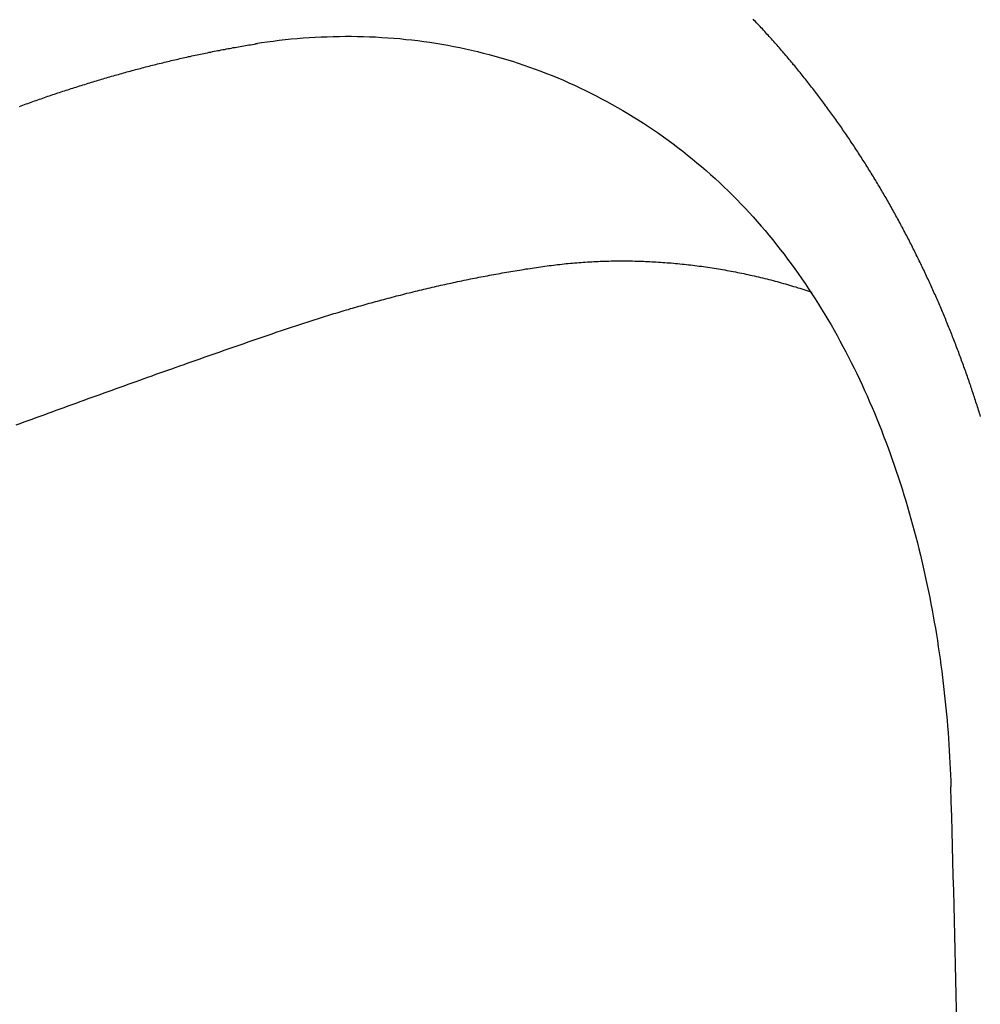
# Model space of a CAD drawing. Header units: millimetres. Extents: x -604189 to 881711, y -381903 to -7297.
# Tile 354 of 656: x -587944 to -587876, y -163203 to -163133. Entities that reach past the tile are written whole.
import ezdxf

# ---------------------------------------------------------------- set-up
doc = ezdxf.new("R2010")
doc.units = ezdxf.units.MM
doc.header["$LTSCALE"] = 100
doc.linetypes.add('0.5_0.5', pattern=[1, 0.5, -0.5])
doc.linetypes.add('ACAD_ISO04W100', pattern=[30.5, 24, -3, 0.5, -3])
doc.layers.get('Defpoints').update_dxf_attribs({"color": 30})
doc.layers.add('OPIS', color=7, linetype='Continuous')
doc.layers.add('strop osie', color=80, linetype='ACAD_ISO04W100', lineweight=5)
doc.styles.get("Standard").update_dxf_attribs({"font": 'romans.shx', "width": 0.5})
doc.dimstyles.new('1 50', dxfattribs={"dimtxt": 150, "dimasz": 80, "dimexe": 1, "dimexo": 1, "dimgap": 20, "dimtad": 1, "dimdec": 0, "dimlfac": 0.1, "dimtxsty": 'Standard', "dimblk": 'ARCHTICK', "dimcen": 200, "dimclrd": 2, "dimadec": 1, "dimazin": 0, "dimtfac": 1, "dimtdec": 0, "dimtmove": 0, "dimatfit": 3, "dimldrblk": 'ARCHTICK', "dimfxl": 120, "dimfxlon": 1, "dimtfill": 1, "dimarcsym": 0})

# ---------------------------------------------------------------- blocks, each defined once
blk = doc.blocks.new('_ArchTick')
at = {"layer": 'strop osie', "color": 0, "const_width": 0.15}
blk.add_lwpolyline([(-0.5, -0.5), (0.5, 0.5)], dxfattribs=at)
blk = doc.blocks.new('*D3294')
at = {"layer": 'Defpoints', "color": 0, "linetype": 'ByBlock', "lineweight": 5, "transparency": 16777216}
for p in [(-595783.126, -159420.303), (-593748.924, -159420.303), (-552118.935, -179940.303)]:
    blk.add_point(p, dxfattribs=at)
at = {"layer": 'OPIS', "color": 0, "linetype": 'Continuous', "lineweight": -2, "transparency": 16777216}
for p, q in [((-595723.126, -159420.303), (-595784.126, -159420.303)), ((-595723.126, -179940.303), (-595784.126, -179940.303))]:
    blk.add_line(p, q, dxfattribs=at)
at = {"layer": 'OPIS', "color": 2, "lineweight": -2, "transparency": 16777216}
blk.add_line((-595783.126, -179940.303), (-595783.126, -159420.303), dxfattribs=at)
at = {"layer": 'OPIS', "color": 2, "linetype": 'ByBlock', "lineweight": -2, "transparency": 16777216, "xscale": 80, "yscale": 80, "zscale": 80}
for p, rotation in [((-595783.126, -159420.303), 90), ((-595783.126, -179940.303), 270)]:
    blk.add_blockref('_ArchTick', p, dxfattribs=dict(at, rotation=rotation))
at = {"layer": 'OPIS', "color": 0, "linetype": 'ByBlock', "lineweight": 13, "transparency": 16777216, "insert": (-595878.126, -169680.303), "char_height": 150, "attachment_point": 5, "rotation": 90, "bg_fill": 3, "box_fill_scale": 1.1, "bg_fill_color": 256, "bg_fill_true_color": 13158600, "bg_fill_transparency": 0}
blk.add_mtext('2052', dxfattribs=at)

msp = doc.modelspace()

# ---------------------------------------------------------------- hatches: boundary and pattern name
at = {"layer": 'OPIS', "linetype": 'ByBlock', "lineweight": 15}
h = msp.add_hatch(dxfattribs=at)
h.set_pattern_fill('ANSI37', color=0, scale=80, angle=45)
h.set_pattern_definition([(90, (-306927.96, 32475.8), (-254, 0), []), (180, (-306927.96, 32475.8), (-3e-14, -254), [])])
edge = h.paths.add_edge_path()
edge.add_arc((-587934.086, -167378.931), 50, 0, 90)
edge.add_line((-587934.086, -167328.931), (-588139.086, -167328.93))
edge.add_arc((-588139.086, -167378.93), 50, 89.99957, 180)
edge.add_line((-588189.086, -167378.93), (-588189.086, -167822.93))
edge.add_arc((-588139.086, -167822.93), 50, 180, 270)
edge.add_line((-588139.086, -167872.93), (-587934.085, -167872.931))
edge.add_arc((-587934.086, -167822.931), 50, 270.00137, 360)
edge.add_line((-587884.086, -167822.931), (-587884.086, -167378.931))
edge = h.paths.add_edge_path()
edge.add_arc((-587934.086, -167378.931), 50, 0, 90)
edge.add_line((-587934.086, -167328.931), (-588139.086, -167328.93))
edge.add_arc((-588139.086, -167378.93), 50, 89.99957, 180)
edge.add_line((-588189.086, -167378.93), (-588189.086, -167822.93))
edge.add_arc((-588139.086, -167822.93), 50, 180, 270)
edge.add_line((-588139.086, -167872.93), (-587934.085, -167872.931))
edge.add_arc((-587934.086, -167822.931), 50, 270.00137, 360)
edge.add_line((-587884.086, -167822.931), (-587884.086, -167378.931))
edge = h.paths.add_edge_path()
edge.add_line((-588244.087, -167300.93), (-587769.086, -167300.93))
edge.add_line((-587769.086, -167300.93), (-587769.086, -167900.93))
edge.add_line((-587769.086, -167900.93), (-588243.789, -167900.93))
edge.add_arc((-588244.086, -167892.935), 8, 180, 272.12845, ccw=False)
edge.add_line((-588252.086, -167892.935), (-588252.086, -167308.93))
edge.add_arc((-588244.086, -167308.93), 8, 90.0036, 180, ccw=False)
h.paths.add_polyline_path([(-589864.932, -164217.829), (-589865.004, -164223.092), (-589865.079, -164228.355), (-589865.156, -164233.617), (-589865.235, -164238.88), (-589865.318, -164244.143), (-589865.402, -164249.406), (-589865.489, -164254.669), (-589865.579, -164259.931), (-589865.671, -164265.194), (-589865.766, -164270.457), (-589865.863, -164275.719), (-589865.962, -164280.982), (-589866.064, -164286.244), (-589866.169, -164291.506), (-589866.276, -164296.769), (-589866.386, -164302.031), (-589866.498, -164307.293), (-589866.613, -164312.556), (-589866.73, -164317.818), (-589866.85, -164323.08), (-589866.972, -164328.342), (-589867.097, -164333.604), (-589867.225, -164338.866), (-589867.355, -164344.127), (-589867.488, -164349.389), (-589867.623, -164354.651), (-589867.76, -164359.913), (-589867.901, -164365.174), (-589868.043, -164370.436), (-589868.189, -164375.697), (-589868.337, -164380.958), (-589868.487, -164386.22), (-589868.64, -164391.481), (-589868.795, -164396.742), (-589868.953, -164402.003), (-590219.489, -164402.003), (-590219.664, -164396.198), (-590219.835, -164390.392), (-590220.003, -164384.587), (-590220.168, -164378.781), (-590220.329, -164372.976), (-590220.488, -164367.17), (-590220.643, -164361.364), (-590220.796, -164355.558), (-590220.945, -164349.752), (-590221.092, -164343.946), (-590221.235, -164338.14), (-590221.375, -164332.334), (-590221.512, -164326.527), (-590221.646, -164320.721), (-590221.777, -164314.914), (-590221.904, -164309.108), (-590222.029, -164303.301), (-590222.151, -164297.495), (-590222.269, -164291.688), (-590222.385, -164285.881), (-590222.497, -164280.074), (-590222.606, -164274.267), (-590222.713, -164268.461), (-590222.816, -164262.653), (-590222.916, -164256.846), (-590223.014, -164251.039), (-590223.108, -164245.232), (-590223.199, -164239.425), (-590223.287, -164233.618), (-590223.372, -164227.81), (-590223.454, -164222.003), (-590223.533, -164216.196), (-590223.609, -164210.388), (-590223.682, -164204.581), (-590223.751, -164198.773), (-590223.818, -164192.966), (-590223.881, -164187.158), (-590223.941, -164181.35), (-590223.997, -164175.543), (-590224.051, -164169.735), (-590224.101, -164163.927), (-590224.147, -164158.12), (-590224.191, -164152.312), (-590224.231, -164146.504), (-590224.267, -164140.696), (-590224.301, -164134.888), (-590224.332, -164129.081), (-590224.361, -164123.273), (-590224.388, -164117.465), (-590224.413, -164111.657), (-590224.437, -164105.849), (-590224.459, -164100.041), (-590224.475, -164094.233), (-590224.48, -164088.425), (-590224.472, -164082.617), (-590224.448, -164076.809), (-590224.406, -164071.002), (-590224.347, -164065.194), (-590224.269, -164059.387), (-590224.171, -164053.58), (-590224.054, -164047.773), (-590223.917, -164041.967), (-590223.759, -164036.161), (-590223.581, -164030.356), (-590223.381, -164024.551), (-590223.159, -164018.747), (-590222.914, -164012.944), (-590222.642, -164007.143), (-590222.341, -164001.342), (-590222.009, -163995.544), (-590221.642, -163989.748), (-590221.238, -163983.954), (-590220.795, -163978.163), (-590220.304, -163972.376), (-590219.753, -163966.594), (-590219.129, -163960.82), (-590218.419, -163955.056), (-590217.605, -163949.306), (-590216.67, -163943.574), (-590215.596, -163937.865), (-590214.362, -163932.188), (-590212.941, -163926.557), (-590211.302, -163920.987), (-590209.416, -163915.495), (-590207.246, -163910.11), (-590204.744, -163904.869), (-590201.869, -163899.824), (-590198.582, -163895.036), (-590194.851, -163890.591), (-590190.671, -163886.563), (-590186.105, -163882.977), (-590181.224, -163879.833), (-590176.097, -163877.106), (-590170.784, -163874.761), (-590165.336, -163872.759), (-590159.785, -163871.064), (-590154.154, -163869.636), (-590148.468, -163868.44), (-590142.747, -163867.44), (-590137, -163866.603), (-590131.235, -163865.9), (-590125.458, -163865.297), (-590119.674, -163864.778), (-590113.884, -163864.334), (-590108.088, -163863.958), (-590102.289, -163863.646), (-590096.486, -163863.39), (-590090.681, -163863.186), (-590084.874, -163863.026), (-590079.068, -163862.906), (-590073.26, -163862.819), (-590067.453, -163862.761), (-590061.645, -163862.725), (-590055.837, -163862.707), (-590050.029, -163862.7), (-590044.221, -163862.698), (-590038.958, -163862.699), (-590033.694, -163862.704), (-590028.431, -163862.718), (-590023.167, -163862.744), (-590017.904, -163862.788), (-590012.641, -163862.852), (-590007.379, -163862.942), (-590002.117, -163863.062), (-589996.856, -163863.215), (-589991.596, -163863.407), (-589986.337, -163863.64), (-589981.081, -163863.919), (-589975.828, -163864.249), (-589970.579, -163864.634), (-589965.334, -163865.078), (-589960.096, -163865.587), (-589954.864, -163866.17), (-589949.645, -163866.847), (-589944.442, -163867.642), (-589939.263, -163868.578), (-589934.115, -163869.676), (-589929.013, -163870.965), (-589923.971, -163872.474), (-589919.009, -163874.23), (-589914.153, -163876.259), (-589909.436, -163878.591), (-589904.896, -163881.253), (-589900.585, -163884.268), (-589896.554, -163887.652), (-589892.857, -163891.394), (-589889.534, -163895.471), (-589886.574, -163899.824), (-589883.952, -163904.387), (-589881.64, -163909.114), (-589879.606, -163913.968), (-589877.817, -163918.918), (-589876.241, -163923.939), (-589874.854, -163929.016), (-589873.636, -163934.137), (-589872.564, -163939.29), (-589871.619, -163944.467), (-589870.784, -163949.663), (-589870.048, -163954.875), (-589869.397, -163960.099), (-589868.818, -163965.33), (-589868.302, -163970.568), (-589867.84, -163975.811), (-589867.421, -163981.058), (-589867.037, -163986.308), (-589866.685, -163991.559), (-589866.363, -163996.813), (-589866.067, -164002.068), (-589865.796, -164007.324), (-589865.549, -164012.582), (-589865.322, -164017.84), (-589865.116, -164023.1), (-589864.928, -164028.36), (-589864.759, -164033.621), (-589864.607, -164038.882), (-589864.472, -164044.144), (-589864.354, -164049.406), (-589864.252, -164054.668), (-589864.166, -164059.931), (-589864.096, -164065.194), (-589864.041, -164070.457), (-589864.001, -164075.72), (-589863.976, -164080.984), (-589863.964, -164086.247), (-589863.964, -164091.51), (-589863.974, -164096.774), (-589863.991, -164102.037), (-589864.012, -164107.301), (-589864.034, -164112.564), (-589864.057, -164117.828), (-589864.081, -164123.091), (-589864.107, -164128.354), (-589864.135, -164133.618), (-589864.165, -164138.881), (-589864.197, -164144.144), (-589864.232, -164149.408), (-589864.269, -164154.671), (-589864.31, -164159.934), (-589864.353, -164165.198), (-589864.399, -164170.461), (-589864.447, -164175.724), (-589864.498, -164180.987), (-589864.552, -164186.25), (-589864.609, -164191.513), (-589864.668, -164196.777), (-589864.73, -164202.04), (-589864.795, -164207.303), (-589864.862, -164212.566)])
h.paths.add_polyline_path([(-590463.924, -164407.051), (-587763.924, -164407.051), (-587763.924, -162910.783), (-590463.924, -162910.783)])
h.paths.add_polyline_path([(-590295.717, -164839.225), (-590289.91, -164839.127), (-590284.103, -164839.033), (-590278.295, -164838.942), (-590272.488, -164838.854), (-590266.681, -164838.769), (-590260.873, -164838.687), (-590255.066, -164838.608), (-590249.259, -164838.532), (-590243.451, -164838.459), (-590237.644, -164838.39), (-590231.836, -164838.323), (-590226.028, -164838.26), (-590220.221, -164838.2), (-590214.413, -164838.144), (-590208.605, -164838.09), (-590202.798, -164838.04), (-590196.99, -164837.994), (-590191.182, -164837.95), (-590185.374, -164837.91), (-590179.567, -164837.874), (-590173.759, -164837.84), (-590167.951, -164837.809), (-590162.143, -164837.78), (-590156.335, -164837.753), (-590150.527, -164837.728), (-590144.719, -164837.704), (-590138.912, -164837.682), (-590133.104, -164837.666), (-590127.296, -164837.661), (-590121.488, -164837.669), (-590115.68, -164837.693), (-590109.872, -164837.735), (-590104.065, -164837.794), (-590098.257, -164837.872), (-590092.45, -164837.97), (-590086.643, -164838.087), (-590080.837, -164838.224), (-590075.031, -164838.382), (-590069.226, -164838.56), (-590063.422, -164838.76), (-590057.618, -164838.982), (-590051.815, -164839.227), (-590046.013, -164839.499), (-590040.213, -164839.8), (-590034.415, -164840.132), (-590028.618, -164840.499), (-590022.825, -164840.903), (-590017.034, -164841.346), (-590011.246, -164841.837), (-590005.465, -164842.388), (-589999.691, -164843.012), (-589993.927, -164843.722), (-589988.176, -164844.536), (-589982.444, -164845.471), (-589976.736, -164846.545), (-589971.059, -164847.779), (-589965.428, -164849.2), (-589959.858, -164850.839), (-589954.366, -164852.725), (-589948.98, -164854.895), (-589943.739, -164857.397), (-589938.694, -164860.272), (-589933.906, -164863.559), (-589929.462, -164867.29), (-589925.433, -164871.47), (-589921.847, -164876.036), (-589918.704, -164880.917), (-589915.976, -164886.044), (-589913.631, -164891.357), (-589911.63, -164896.805), (-589909.934, -164902.356), (-589908.507, -164907.987), (-589907.31, -164913.673), (-589906.31, -164919.394), (-589905.474, -164925.141), (-589904.77, -164930.906), (-589904.168, -164936.683), (-589903.648, -164942.467), (-589903.204, -164948.257), (-589902.829, -164954.053), (-589902.516, -164959.852), (-589902.261, -164965.655), (-589902.056, -164971.46), (-589901.897, -164977.267), (-589901.776, -164983.073), (-589901.69, -164988.881), (-589901.631, -164994.688), (-589901.596, -165000.496), (-589901.577, -165006.304), (-589901.57, -165012.112), (-589901.569, -165017.92), (-589901.57, -165023.183), (-589901.575, -165028.447), (-589901.588, -165033.71), (-589901.615, -165038.974), (-589901.658, -165044.237), (-589901.723, -165049.5), (-589901.813, -165054.762), (-589901.932, -165060.024), (-589902.086, -165065.285), (-589902.277, -165070.545), (-589902.51, -165075.804), (-589902.79, -165081.06), (-589903.119, -165086.313), (-589903.504, -165091.562), (-589903.949, -165096.807), (-589904.458, -165102.045), (-589905.04, -165107.276), (-589905.717, -165112.496), (-589906.513, -165117.699), (-589907.448, -165122.878), (-589908.547, -165128.026), (-589909.836, -165133.128), (-589911.345, -165138.17), (-589913.1, -165143.132), (-589915.129, -165147.988), (-589917.461, -165152.705), (-589920.123, -165157.245), (-589923.139, -165161.556), (-589926.522, -165165.587), (-589930.265, -165169.284), (-589934.342, -165172.607), (-589938.694, -165175.567), (-589943.257, -165178.189), (-589947.985, -165180.501), (-589952.838, -165182.535), (-589957.788, -165184.324), (-589962.81, -165185.9), (-589967.887, -165187.287), (-589973.007, -165188.505), (-589978.16, -165189.577), (-589983.337, -165190.522), (-589988.534, -165191.357), (-589993.746, -165192.093), (-589998.969, -165192.744), (-590004.201, -165193.323), (-590009.439, -165193.839), (-590014.682, -165194.301), (-590019.929, -165194.72), (-590025.178, -165195.104), (-590030.43, -165195.456), (-590035.683, -165195.778), (-590040.938, -165196.074), (-590046.195, -165196.345), (-590051.452, -165196.592), (-590056.711, -165196.819), (-590061.97, -165197.025), (-590067.23, -165197.213), (-590072.491, -165197.382), (-590077.752, -165197.534), (-590083.014, -165197.669), (-590088.276, -165197.787), (-590093.539, -165197.889), (-590098.801, -165197.975), (-590104.064, -165198.045), (-590109.327, -165198.1), (-590114.591, -165198.14), (-590119.854, -165198.165), (-590125.118, -165198.177), (-590130.381, -165198.177), (-590135.644, -165198.167), (-590140.908, -165198.15), (-590146.171, -165198.129), (-590151.435, -165198.107), (-590156.698, -165198.084), (-590161.961, -165198.06), (-590167.225, -165198.034), (-590172.488, -165198.006), (-590177.752, -165197.976), (-590183.015, -165197.944), (-590188.278, -165197.909), (-590193.541, -165197.872), (-590198.805, -165197.831), (-590204.068, -165197.788), (-590209.331, -165197.742), (-590214.594, -165197.694), (-590219.858, -165197.643), (-590225.121, -165197.589), (-590230.384, -165197.532), (-590235.647, -165197.473), (-590240.91, -165197.411), (-590246.173, -165197.346), (-590251.436, -165197.279), (-590256.699, -165197.209), (-590261.962, -165197.137), (-590267.225, -165197.062), (-590272.488, -165196.985), (-590277.751, -165196.906), (-590283.014, -165196.823), (-590288.276, -165196.739), (-590293.539, -165196.652), (-590298.802, -165196.562), (-590304.064, -165196.47), (-590309.327, -165196.375), (-590314.59, -165196.278), (-590319.852, -165196.179), (-590325.115, -165196.077), (-590330.377, -165195.972), (-590335.639, -165195.865), (-590340.902, -165195.755), (-590346.164, -165195.643), (-590351.426, -165195.528), (-590356.688, -165195.411), (-590361.95, -165195.291), (-590367.212, -165195.169), (-590372.474, -165195.044), (-590377.736, -165194.916), (-590382.998, -165194.786), (-590388.26, -165194.653), (-590393.521, -165194.518), (-590398.783, -165194.381), (-590404.045, -165194.24), (-590409.306, -165194.098), (-590414.568, -165193.952), (-590419.829, -165193.804), (-590425.09, -165193.654), (-590430.351, -165193.501), (-590435.613, -165193.346), (-590440.874, -165193.188), (-590440.874, -164842.652), (-590435.068, -164842.477), (-590429.263, -164842.306), (-590423.457, -164842.138), (-590417.652, -164841.973), (-590411.846, -164841.812), (-590406.04, -164841.653), (-590400.235, -164841.498), (-590394.429, -164841.345), (-590388.623, -164841.196), (-590382.817, -164841.049), (-590377.01, -164840.906), (-590371.204, -164840.766), (-590365.398, -164840.629), (-590359.591, -164840.495), (-590353.785, -164840.364), (-590347.978, -164840.237), (-590342.172, -164840.112), (-590336.365, -164839.99), (-590330.558, -164839.872), (-590324.752, -164839.756), (-590318.945, -164839.644), (-590313.138, -164839.535), (-590307.331, -164839.428), (-590301.524, -164839.325)])
edge = h.paths.add_edge_path()
edge.add_arc((-590093.924, -162268.543), 50, 0, 90.00043)
edge.add_line((-590093.924, -162218.543), (-590298.924, -162218.545))
edge.add_arc((-590298.924, -162268.545), 50, 90.00087, 180)
edge.add_line((-590348.924, -162268.545), (-590348.924, -162712.545))
edge.add_arc((-590298.924, -162712.545), 50, 180, 270.00224)
edge.add_line((-590298.922, -162762.545), (-590093.923, -162762.543))
edge.add_arc((-590093.924, -162712.543), 50, 270.00087, 360)
edge.add_line((-590043.924, -162712.543), (-590043.924, -162268.543))
edge = h.paths.add_edge_path()
edge.add_arc((-590093.924, -161668.543), 50, 0, 90.00043)
edge.add_line((-590093.924, -161618.543), (-590298.924, -161618.545))
edge.add_arc((-590298.924, -161668.545), 50, 90.00087, 180)
edge.add_line((-590348.924, -161668.545), (-590348.924, -162112.545))
edge.add_arc((-590298.924, -162112.545), 50, 180, 270.00224)
edge.add_line((-590298.922, -162162.545), (-590093.923, -162162.543))
edge.add_arc((-590093.924, -162112.543), 50, 270.00087, 360)
edge.add_line((-590043.924, -162112.543), (-590043.924, -161668.543))
h.paths.add_polyline_path([(-590463.924, -162790.543), (-587763.924, -162790.543), (-587763.924, -161590.543), (-590463.924, -161590.543)])
edge = h.paths.add_edge_path()
edge.add_arc((-588139.086, -168270.003), 50, 89.99957, 180)
edge.add_line((-588189.086, -168270.003), (-588189.086, -168714.003))
edge.add_arc((-588139.086, -168714.003), 50, 180, 270)
edge.add_line((-588139.086, -168764.003), (-587934.085, -168764.004))
edge.add_arc((-587934.086, -168714.004), 50, 270.00137, 360)
edge.add_line((-587884.086, -168714.004), (-587884.086, -168270.004))
edge.add_arc((-587934.086, -168270.004), 50, 0, 90)
edge.add_line((-587934.086, -168220.004), (-588139.086, -168220.003))
edge = h.paths.add_edge_path()
edge.add_arc((-587934.086, -169161.078), 50, 0, 90)
edge.add_line((-587934.086, -169111.078), (-588139.086, -169111.076))
edge.add_arc((-588139.086, -169161.076), 50, 89.99957, 180)
edge.add_line((-588189.086, -169161.076), (-588189.086, -169605.076))
edge.add_arc((-588139.086, -169605.076), 50, 180, 270)
edge.add_line((-588139.086, -169655.076), (-587934.085, -169655.078))
edge.add_arc((-587934.086, -169605.078), 50, 270.00137, 360)
edge.add_line((-587884.086, -169605.078), (-587884.086, -169161.078))
edge = h.paths.add_edge_path()
edge.add_arc((-588139.086, -170052.15), 50, 89.99957, 180)
edge.add_line((-588189.086, -170052.15), (-588189.086, -170496.15))
edge.add_arc((-588139.086, -170496.15), 50, 180, 270)
edge.add_line((-588139.086, -170546.15), (-587934.085, -170546.151))
edge.add_arc((-587934.086, -170496.151), 50, 270.00137, 360)
edge.add_line((-587884.086, -170496.151), (-587884.086, -170052.151))
edge.add_arc((-587934.086, -170052.151), 50, 0, 90)
edge.add_line((-587934.086, -170002.151), (-588139.086, -170002.15))
edge = h.paths.add_edge_path()
edge.add_arc((-588139.086, -170943.223), 50, 89.99957, 180)
edge.add_line((-588189.086, -170943.223), (-588189.086, -171387.223))
edge.add_arc((-588139.086, -171387.223), 50, 180, 270)
edge.add_line((-588139.086, -171437.223), (-587934.085, -171437.224))
edge.add_arc((-587934.086, -171387.224), 50, 270.00137, 360)
edge.add_line((-587884.086, -171387.224), (-587884.086, -170943.224))
edge.add_arc((-587934.086, -170943.224), 50, 0, 90)
edge.add_line((-587934.086, -170893.224), (-588139.086, -170893.223))
h.paths.add_polyline_path([(-587763.924, -164527.291), (-590463.924, -164527.291), (-590463.924, -171970.3), (-587763.924, -171970.3)])

# ---------------------------------------------------------------- next in the draw order: dimensions: what is measured, and where the dimension line sits
at = {"layer": 'OPIS', "color": 0, "linetype": 'ByBlock', "lineweight": 13}
dim = msp.add_linear_dim(base=(-595783.126, -159420.303), p1=(-552118.935, -179940.303), p2=(-593748.924, -159420.303), angle=90, dimstyle='1 50', override={"dimtmove": 1, "dimfxl": 60, "dimarcsym": 1}, dxfattribs=at)
dim.commit()
dim.dimension.update_dxf_attribs({"geometry": '*D3294', "text_midpoint": (-595878.126, -169680.303)})

# ---------------------------------------------------------------- next in the draw order: hatches: boundary and pattern name
at = {"layer": 'OPIS', "linetype": '0.5_0.5', "lineweight": 13}
h = msp.add_hatch(dxfattribs=at)
h.set_pattern_fill('ANSI37', color=0, scale=130)
h.set_pattern_definition([(45, (-597218.54, 256668.8), (-291.85832, 291.85832), []), (135, (-597218.54, 256668.8), (-291.85832, -291.85832), [])])
edge = h.paths.add_edge_path(flags=16)
edge.add_line((-570958.916, -168985.281), (-571058.916, -168985.281))
edge.add_line((-571058.916, -168985.281), (-572598.916, -168985.281))
edge.add_line((-572598.916, -168985.281), (-572598.915, -170470.3))
edge.add_line((-572598.915, -170470.3), (-570825.763, -170470.3))
edge.add_arc((-570508.916, -170339.099), 342.937, 180, 202.49364, ccw=False)
edge.add_arc((-570508.916, -170339.099), 342.937, 90, 180, ccw=False)
edge.add_line((-570508.916, -169996.163), (-570508.916, -169764.704))
edge.add_arc((-570058.916, -168985.281), 900, 180, 240, ccw=False)
edge = h.paths.add_edge_path(flags=17)
edge.add_line((-569358.915, -170085.281), (-569358.916, -168985.281))
edge.add_line((-569358.916, -168985.281), (-569358.917, -168985.281))
edge.add_line((-569358.917, -168985.281), (-569958.916, -168985.281))
edge.add_line((-569958.916, -168985.281), (-570058.916, -168985.281))
edge.add_line((-570058.916, -168985.281), (-570058.916, -168925.281))
edge.add_line((-570058.916, -168925.281), (-569958.916, -168925.281))
edge.add_line((-569958.916, -168925.281), (-569958.916, -168865.281))
edge.add_line((-569958.916, -168865.281), (-569358.916, -168865.281))
edge.add_line((-569358.916, -168865.281), (-569358.917, -166865.281))
edge.add_line((-569358.917, -166865.281), (-574098.917, -166865.286))
edge.add_line((-574098.917, -166865.286), (-574098.914, -171970.3))
edge.add_line((-574098.914, -171970.3), (-572608.913, -171970.3))
edge.add_line((-572608.913, -171970.3), (-571504.913, -170590.3))
edge.add_line((-571504.913, -170590.3), (-572718.915, -170590.3))
edge.add_line((-572718.915, -170590.3), (-572718.916, -168865.281))
edge.add_line((-572718.916, -168865.281), (-571058.916, -168865.281))
edge.add_line((-571058.916, -168865.281), (-571058.916, -168925.281))
edge.add_line((-571058.916, -168925.281), (-570958.916, -168925.281))
edge.add_line((-570958.916, -168925.281), (-570958.916, -168985.281))
edge.add_arc((-570058.916, -168985.281), 900, 180, 240)
edge.add_line((-570508.916, -169764.704), (-570508.916, -169996.163))
edge.add_arc((-570508.916, -170339.099), 342.937, 0, 90, ccw=False)
edge.add_arc((-570508.916, -170339.099), 342.937, 208.97989, 360, ccw=False)
edge.add_line((-570808.913, -170505.253), (-570808.913, -171171.086))
edge.add_arc((-570808.913, -171220.3), 49.214, 0, 90, ccw=False)
edge.add_arc((-570808.913, -171220.3), 49.214, 270, 360, ccw=False)
edge.add_line((-570808.913, -171269.514), (-570808.913, -171970.3))
edge.add_line((-570808.913, -171970.3), (-569358.914, -171970.3))
edge.add_line((-569358.914, -171970.3), (-569358.915, -170085.281))
h.paths.add_polyline_path([(-561118.924, -159870.303), (-590334.655, -159870.303), (-590334.655, -161470.303), (-562318.924, -161470.303), (-562318.924, -172095.292), (-561118.924, -172095.291), (-561118.924, -168350.303), (-552073.919, -168350.303), (-552073.92, -167150.303), (-561118.924, -167150.303)])
h.paths.add_polyline_path([(-572856.927, -169813.68), (-569451.07, -169813.68), (-569451.07, -169408.68), (-572856.927, -169408.68)], flags=16)

# ---------------------------------------------------------------- next in the draw order: linework, layer by layer
at = {"color": 0, "linetype": 'ByBlock'}
msp.add_lwpolyline([(-587877.219, -163255.122, 0.00723), (-587878.196, -163187.516)], format="xyb", dxfattribs=at)
at = {"color": 0}
for points in [[(-587876.083, -163161.196, 0), (-587876.118, -163161.076, 0), (-587876.154, -163160.966, 0), (-587876.19, -163160.846, 0), (-587876.226, -163160.736, 0), (-587876.262, -163160.616, 0), (-587876.298, -163160.506, 0), (-587876.335, -163160.386, 0), (-587876.371, -163160.276, 0), (-587876.408, -163160.166, 0), (-587876.445, -163160.046, 0), (-587876.482, -163159.936, 0), (-587876.52, -163159.816, 0), (-587876.557, -163159.706, 0), (-587876.595, -163159.586, 0), (-587876.633, -163159.476, 0), (-587876.671, -163159.356, 0), (-587876.709, -163159.246, 0), (-587876.747, -163159.136, 0), (-587876.786, -163159.016, 0), (-587876.825, -163158.906, 0), (-587876.864, -163158.786, 0), (-587876.903, -163158.676, 0), (-587876.942, -163158.566, 0), (-587876.981, -163158.446, 0), (-587877.021, -163158.336, 0), (-587877.061, -163158.226, 0), (-587877.101, -163158.106, 0), (-587877.141, -163157.996, 0), (-587877.181, -163157.886, 0), (-587877.222, -163157.766, 0), (-587877.262, -163157.656, 0), (-587877.303, -163157.546, 0), (-587877.344, -163157.426, 0), (-587877.386, -163157.316, 0), (-587877.427, -163157.206, 0), (-587877.468, -163157.086, 0), (-587877.51, -163156.976, 0), (-587877.552, -163156.866, 0), (-587877.594, -163156.756, 0), (-587877.636, -163156.636, 0), (-587877.679, -163156.526, 0), (-587877.721, -163156.416, 0), (-587877.764, -163156.296, 0), (-587877.807, -163156.186, 0), (-587877.85, -163156.076, 0), (-587877.894, -163155.966, 0), (-587877.937, -163155.856, 0), (-587877.981, -163155.736, 0), (-587878.025, -163155.626, 0), (-587878.069, -163155.516, 0), (-587878.113, -163155.406, 0), (-587878.157, -163155.296, 0), (-587878.202, -163155.176, 0), (-587878.246, -163155.066, 0), (-587878.291, -163154.956, 0), (-587878.336, -163154.846, 0), (-587878.381, -163154.736, 0), (-587878.427, -163154.626, 0), (-587878.472, -163154.506, 0), (-587878.518, -163154.396, 0), (-587878.564, -163154.286, 0), (-587878.61, -163154.176, 0), (-587878.656, -163154.066, 0), (-587878.703, -163153.956, 0), (-587878.75, -163153.846, 0), (-587878.796, -163153.736, 0), (-587878.843, -163153.626, 0), (-587878.891, -163153.506, 0), (-587878.938, -163153.396, 0), (-587878.985, -163153.286, 0), (-587879.033, -163153.176, 0), (-587879.081, -163153.066, 0), (-587879.129, -163152.956, 0), (-587879.177, -163152.846, 0), (-587879.226, -163152.736, 0), (-587879.274, -163152.626, 0), (-587879.323, -163152.516, 0), (-587879.372, -163152.406, 0), (-587879.421, -163152.296, 0), (-587879.47, -163152.186, 0), (-587879.52, -163152.076, 0), (-587879.569, -163151.966, 0), (-587879.619, -163151.856, 0), (-587879.669, -163151.746, 0), (-587879.719, -163151.636, 0), (-587879.769, -163151.526, 0), (-587879.82, -163151.416, 0), (-587879.871, -163151.316, 0), (-587879.921, -163151.206, 0), (-587879.972, -163151.096, 0), (-587880.024, -163150.986, 0), (-587880.075, -163150.876, 0), (-587880.127, -163150.766, 0), (-587880.178, -163150.656, 0), (-587880.23, -163150.546, 0), (-587880.282, -163150.436, 0), (-587880.335, -163150.336, 0), (-587880.387, -163150.226, 0), (-587880.44, -163150.116, 0), (-587880.492, -163150.006, 0), (-587880.545, -163149.896, 0), (-587880.598, -163149.796, 0), (-587880.652, -163149.686, 0), (-587880.705, -163149.576, 0), (-587880.759, -163149.466, 0), (-587880.813, -163149.356, 0), (-587880.867, -163149.256, 0), (-587880.921, -163149.146, 0), (-587880.975, -163149.036, 0), (-587881.03, -163148.926, 0), (-587881.085, -163148.826, 0), (-587881.139, -163148.716, 0), (-587881.194, -163148.606, 0), (-587881.25, -163148.506, 0), (-587881.305, -163148.396, 0), (-587881.361, -163148.286, 0), (-587881.417, -163148.186, 0), (-587881.472, -163148.076, 0), (-587881.529, -163147.966, 0), (-587881.585, -163147.866, 0), (-587881.641, -163147.756, 0), (-587881.698, -163147.646, 0), (-587881.755, -163147.546, 0), (-587881.812, -163147.436, 0), (-587881.869, -163147.336, 0), (-587881.926, -163147.226, 0), (-587881.984, -163147.116, 0), (-587882.042, -163147.016, 0), (-587882.099, -163146.906, 0), (-587882.158, -163146.806, 0), (-587882.216, -163146.696, 0), (-587882.274, -163146.596, 0), (-587882.333, -163146.486, 0), (-587882.391, -163146.386, 0), (-587882.45, -163146.276, 0), (-587882.509, -163146.176, 0), (-587882.569, -163146.066, 0), (-587882.628, -163145.966, 0), (-587882.688, -163145.856, 0), (-587882.748, -163145.756, 0), (-587882.808, -163145.646, 0), (-587882.868, -163145.546, 0), (-587882.928, -163145.436, 0), (-587882.989, -163145.336, 0), (-587883.049, -163145.236, 0), (-587883.11, -163145.126, 0), (-587883.171, -163145.026, 0), (-587883.232, -163144.926, 0), (-587883.294, -163144.816, 0), (-587883.355, -163144.716, 0), (-587883.417, -163144.616, 0), (-587883.479, -163144.506, 0), (-587883.541, -163144.406, 0), (-587883.603, -163144.306, 0), (-587883.666, -163144.196, 0), (-587883.728, -163144.096, 0), (-587883.791, -163143.996, 0), (-587883.854, -163143.886, 0), (-587883.917, -163143.786, 0), (-587883.98, -163143.686, 0), (-587884.044, -163143.586, 0), (-587884.108, -163143.486, 0), (-587884.171, -163143.376, 0), (-587884.235, -163143.276, 0), (-587884.3, -163143.176, 0), (-587884.364, -163143.076, 0), (-587884.428, -163142.976, 0), (-587884.493, -163142.876, 0), (-587884.558, -163142.766, 0), (-587884.623, -163142.666, 0), (-587884.688, -163142.566, 0), (-587884.754, -163142.466, 0), (-587884.819, -163142.366, 0), (-587884.885, -163142.266, 0), (-587884.951, -163142.166, 0), (-587885.017, -163142.066, 0), (-587885.083, -163141.966, 0), (-587885.15, -163141.866, 0), (-587885.216, -163141.766, 0), (-587885.283, -163141.666, 0), (-587885.35, -163141.566, 0), (-587885.417, -163141.466, 0), (-587885.485, -163141.366, 0), (-587885.552, -163141.266, 0), (-587885.62, -163141.166, 0), (-587885.688, -163141.066, 0), (-587885.756, -163140.966, 0), (-587885.824, -163140.866, 0), (-587885.892, -163140.766, 0), (-587885.961, -163140.666, 0), (-587886.03, -163140.566, 0), (-587886.099, -163140.466, 0), (-587886.168, -163140.376, 0), (-587886.237, -163140.276, 0), (-587886.306, -163140.176, 0), (-587886.376, -163140.076, 0), (-587886.446, -163139.976, 0), (-587886.516, -163139.876, 0), (-587886.586, -163139.786, 0), (-587886.656, -163139.686, 0), (-587886.727, -163139.586, 0), (-587886.797, -163139.486, 0), (-587886.868, -163139.396, 0), (-587886.939, -163139.296, 0), (-587887.01, -163139.196, 0), (-587887.082, -163139.106, 0), (-587887.153, -163139.006, 0), (-587887.225, -163138.906, 0), (-587887.297, -163138.816, 0), (-587887.369, -163138.716, 0), (-587887.441, -163138.616, 0), (-587887.514, -163138.526, 0), (-587887.586, -163138.426, 0), (-587887.659, -163138.336, 0), (-587887.732, -163138.236, 0), (-587887.805, -163138.136, 0), (-587887.878, -163138.046, 0), (-587887.952, -163137.946, 0), (-587888.025, -163137.856, 0), (-587888.099, -163137.756, 0), (-587888.173, -163137.666, 0), (-587888.247, -163137.566, 0), (-587888.322, -163137.476, 0), (-587888.396, -163137.376, 0), (-587888.471, -163137.286, 0), (-587888.546, -163137.186, 0), (-587888.621, -163137.096, 0), (-587888.696, -163137.006, 0), (-587888.771, -163136.906, 0), (-587888.847, -163136.816, 0), (-587888.923, -163136.726, 0), (-587888.999, -163136.626, 0), (-587889.075, -163136.536, 0), (-587889.151, -163136.446, 0), (-587889.227, -163136.346, 0), (-587889.304, -163136.256, 0), (-587889.381, -163136.166, 0), (-587889.458, -163136.066, 0), (-587889.535, -163135.976, 0), (-587889.612, -163135.886, 0), (-587889.689, -163135.796, 0), (-587889.767, -163135.706, 0), (-587889.845, -163135.606, 0), (-587889.923, -163135.516, 0), (-587890.001, -163135.426, 0), (-587890.079, -163135.336, 0), (-587890.158, -163135.246, 0), (-587890.237, -163135.156, 0), (-587890.315, -163135.066, 0), (-587890.394, -163134.966, 0), (-587890.474, -163134.876, 0), (-587890.553, -163134.786, 0), (-587890.632, -163134.696, 0), (-587890.712, -163134.606, 0), (-587890.792, -163134.516, 0), (-587890.872, -163134.426, 0), (-587890.952, -163134.336, 0), (-587891.033, -163134.246, 0), (-587891.113, -163134.156, 0), (-587891.194, -163134.066, 0), (-587891.275, -163133.986, 0), (-587891.356, -163133.896, 0), (-587891.437, -163133.806, 0), (-587891.518, -163133.716, 0), (-587891.6, -163133.626, 0), (-587891.682, -163133.536, 0), (-587891.764, -163133.446, 0), (-587891.846, -163133.366, 0), (-587891.928, -163133.276, 0), (-587892.011, -163133.186, 0), (-587892.093, -163133.096, 0), (-587892.176, -163133.016, 0), (-587892.259, -163132.926, 0)], [(-587927.661, -163134.666, 0), (-587927.24, -163134.596, 0), (-587926.817, -163134.536, 0), (-587926.394, -163134.486, 0), (-587925.969, -163134.426, 0), (-587925.544, -163134.386, 0), (-587925.118, -163134.336, 0), (-587924.692, -163134.296, 0), (-587924.264, -163134.266, 0), (-587923.837, -163134.236, 0), (-587923.408, -163134.206, 0), (-587922.98, -163134.186, 0), (-587922.55, -163134.176, 0), (-587922.121, -163134.156, 0), (-587921.691, -163134.156, 0), (-587921.261, -163134.146, 0), (-587920.831, -163134.146, 0), (-587920.401, -163134.156, 0), (-587919.971, -163134.166, 0), (-587919.541, -163134.176, 0), (-587919.111, -163134.196, 0), (-587918.681, -163134.226, 0), (-587918.251, -163134.246, 0), (-587917.821, -163134.286, 0), (-587917.392, -163134.316, 0), (-587916.964, -163134.366, 0), (-587916.535, -163134.406, 0), (-587916.108, -163134.456, 0), (-587915.68, -163134.516, 0), (-587915.254, -163134.576, 0), (-587914.828, -163134.646, 0), (-587914.403, -163134.716, 0), (-587913.979, -163134.786, 0), (-587913.555, -163134.866, 0), (-587913.133, -163134.946, 0), (-587912.711, -163135.036, 0), (-587912.291, -163135.136, 0), (-587911.871, -163135.236, 0), (-587911.453, -163135.336, 0), (-587911.036, -163135.446, 0), (-587910.621, -163135.556, 0), (-587910.206, -163135.676, 0), (-587909.794, -163135.796, 0), (-587909.382, -163135.926, 0), (-587908.972, -163136.056, 0), (-587908.564, -163136.196, 0), (-587908.157, -163136.336, 0), (-587907.752, -163136.476, 0), (-587907.349, -163136.626, 0), (-587906.947, -163136.786, 0), (-587906.547, -163136.946, 0), (-587906.149, -163137.106, 0), (-587905.753, -163137.276, 0), (-587905.359, -163137.456, 0), (-587904.967, -163137.626, 0), (-587904.577, -163137.816, 0), (-587904.188, -163137.996, 0), (-587903.802, -163138.186, 0), (-587903.418, -163138.386, 0), (-587903.037, -163138.586, 0), (-587902.657, -163138.786, 0), (-587902.28, -163138.996, 0), (-587901.905, -163139.206, 0), (-587901.533, -163139.426, 0), (-587901.163, -163139.646, 0), (-587900.795, -163139.866, 0), (-587900.43, -163140.096, 0), (-587900.068, -163140.326, 0), (-587899.708, -163140.566, 0), (-587899.351, -163140.806, 0), (-587898.996, -163141.046, 0), (-587898.645, -163141.296, 0), (-587898.296, -163141.546, 0), (-587897.949, -163141.806, 0), (-587897.606, -163142.066, 0), (-587897.266, -163142.326, 0), (-587896.929, -163142.596, 0), (-587896.594, -163142.866, 0), (-587896.263, -163143.136, 0), (-587895.935, -163143.416, 0), (-587895.61, -163143.696, 0), (-587895.288, -163143.976, 0), (-587894.97, -163144.266, 0), (-587894.654, -163144.556, 0), (-587894.342, -163144.846, 0), (-587894.034, -163145.146, 0), (-587893.729, -163145.446, 0), (-587893.427, -163145.756, 0), (-587893.128, -163146.056, 0), (-587892.833, -163146.366, 0), (-587892.542, -163146.686, 0), (-587892.253, -163146.996, 0), (-587891.968, -163147.316, 0), (-587891.686, -163147.646, 0), (-587891.407, -163147.966, 0), (-587891.132, -163148.296, 0), (-587890.86, -163148.626, 0), (-587890.591, -163148.966, 0), (-587890.325, -163149.306, 0), (-587890.063, -163149.646, 0), (-587889.804, -163149.986, 0), (-587889.548, -163150.326, 0), (-587889.295, -163150.676, 0), (-587889.045, -163151.026, 0), (-587888.799, -163151.386, 0), (-587888.555, -163151.736, 0), (-587888.315, -163152.096, 0), (-587888.078, -163152.456, 0), (-587887.844, -163152.826, 0), (-587887.613, -163153.186, 0), (-587887.386, -163153.556, 0), (-587887.161, -163153.926, 0), (-587886.939, -163154.296, 0), (-587886.721, -163154.676, 0), (-587886.505, -163155.046, 0), (-587886.293, -163155.426, 0), (-587886.084, -163155.806, 0), (-587885.877, -163156.196, 0), (-587885.674, -163156.576, 0), (-587885.474, -163156.966, 0), (-587885.276, -163157.356, 0), (-587885.082, -163157.746, 0), (-587884.89, -163158.136, 0), (-587884.702, -163158.536, 0), (-587884.516, -163158.936, 0), (-587884.334, -163159.326, 0), (-587884.154, -163159.726, 0), (-587883.977, -163160.136, 0), (-587883.803, -163160.536, 0), (-587883.632, -163160.936, 0), (-587883.464, -163161.346, 0), (-587883.299, -163161.756, 0), (-587883.136, -163162.166, 0), (-587882.977, -163162.576, 0), (-587882.82, -163162.986, 0), (-587882.666, -163163.406, 0), (-587882.515, -163163.816, 0), (-587882.366, -163164.236, 0), (-587882.221, -163164.646, 0), (-587882.078, -163165.066, 0), (-587881.938, -163165.486, 0), (-587881.8, -163165.906, 0), (-587881.666, -163166.336, 0), (-587881.534, -163166.756, 0), (-587881.405, -163167.176, 0), (-587881.278, -163167.606, 0), (-587881.155, -163168.036, 0), (-587881.034, -163168.456, 0), (-587880.915, -163168.886, 0), (-587880.799, -163169.316, 0), (-587880.686, -163169.746, 0), (-587880.576, -163170.176, 0), (-587880.468, -163170.606, 0), (-587880.363, -163171.036, 0), (-587880.26, -163171.466, 0), (-587880.16, -163171.906, 0), (-587880.062, -163172.336, 0), (-587879.968, -163172.766, 0), (-587879.875, -163173.206, 0), (-587879.785, -163173.636, 0), (-587879.698, -163174.066, 0), (-587879.613, -163174.506, 0), (-587879.531, -163174.946, 0), (-587879.451, -163175.376, 0), (-587879.374, -163175.816, 0), (-587879.299, -163176.246, 0), (-587879.227, -163176.686, 0), (-587879.157, -163177.126, 0), (-587879.09, -163177.556, 0), (-587879.025, -163177.996, 0), (-587878.962, -163178.426, 0), (-587878.902, -163178.866, 0), (-587878.844, -163179.306, 0), (-587878.789, -163179.736, 0), (-587878.736, -163180.176, 0), (-587878.685, -163180.606, 0), (-587878.637, -163181.046, 0), (-587878.591, -163181.476, 0), (-587878.547, -163181.916, 0), (-587878.506, -163182.346, 0), (-587878.467, -163182.786, 0), (-587878.43, -163183.216, 0), (-587878.396, -163183.646, 0), (-587878.364, -163184.086, 0), (-587878.334, -163184.516, 0), (-587878.306, -163184.946, 0), (-587878.281, -163185.376, 0), (-587878.258, -163185.806, 0), (-587878.237, -163186.236, 0), (-587878.218, -163186.666, 0), (-587878.202, -163187.086, 0), (-587878.187, -163187.516, 0)], [(-587944.43, -163139.136, 0), (-587944.313, -163139.086, 0), (-587944.195, -163139.046, 0), (-587944.078, -163139.006, 0), (-587943.96, -163138.956, 0), (-587943.842, -163138.916, 0), (-587943.724, -163138.876, 0), (-587943.606, -163138.836, 0), (-587943.488, -163138.796, 0), (-587943.37, -163138.746, 0), (-587943.252, -163138.706, 0), (-587943.134, -163138.666, 0), (-587943.016, -163138.626, 0), (-587942.898, -163138.586, 0), (-587942.78, -163138.546, 0), (-587942.661, -163138.496, 0), (-587942.543, -163138.456, 0), (-587942.425, -163138.416, 0), (-587942.306, -163138.376, 0), (-587942.188, -163138.336, 0), (-587942.069, -163138.296, 0), (-587941.95, -163138.256, 0), (-587941.832, -163138.216, 0), (-587941.713, -163138.176, 0), (-587941.594, -163138.136, 0), (-587941.475, -163138.096, 0), (-587941.357, -163138.056, 0), (-587941.238, -163138.016, 0), (-587941.119, -163137.986, 0), (-587941, -163137.946, 0), (-587940.88, -163137.906, 0), (-587940.761, -163137.866, 0), (-587940.642, -163137.826, 0), (-587940.523, -163137.786, 0), (-587940.404, -163137.756, 0), (-587940.284, -163137.716, 0), (-587940.165, -163137.676, 0), (-587940.045, -163137.636, 0), (-587939.926, -163137.596, 0), (-587939.806, -163137.566, 0), (-587939.687, -163137.526, 0), (-587939.567, -163137.486, 0), (-587939.447, -163137.456, 0), (-587939.328, -163137.416, 0), (-587939.208, -163137.376, 0), (-587939.088, -163137.346, 0), (-587938.968, -163137.306, 0), (-587938.848, -163137.266, 0), (-587938.728, -163137.236, 0), (-587938.608, -163137.196, 0), (-587938.488, -163137.166, 0), (-587938.368, -163137.126, 0), (-587938.247, -163137.096, 0), (-587938.127, -163137.056, 0), (-587938.007, -163137.026, 0), (-587937.887, -163136.986, 0), (-587937.766, -163136.956, 0), (-587937.646, -163136.916, 0), (-587937.525, -163136.886, 0), (-587937.405, -163136.856, 0), (-587937.284, -163136.816, 0), (-587937.164, -163136.786, 0), (-587937.043, -163136.746, 0), (-587936.922, -163136.716, 0), (-587936.801, -163136.686, 0), (-587936.681, -163136.646, 0), (-587936.56, -163136.616, 0), (-587936.439, -163136.586, 0), (-587936.318, -163136.556, 0), (-587936.197, -163136.516, 0), (-587936.076, -163136.486, 0), (-587935.955, -163136.456, 0), (-587935.834, -163136.426, 0), (-587935.712, -163136.396, 0), (-587935.591, -163136.356, 0), (-587935.47, -163136.326, 0), (-587935.349, -163136.296, 0), (-587935.227, -163136.266, 0), (-587935.106, -163136.236, 0), (-587934.984, -163136.206, 0), (-587934.863, -163136.176, 0), (-587934.741, -163136.146, 0), (-587934.62, -163136.116, 0), (-587934.498, -163136.086, 0), (-587934.377, -163136.056, 0), (-587934.255, -163136.026, 0), (-587934.133, -163135.996, 0), (-587934.012, -163135.966, 0), (-587933.89, -163135.936, 0), (-587933.768, -163135.906, 0), (-587933.646, -163135.876, 0), (-587933.524, -163135.846, 0), (-587933.402, -163135.826, 0), (-587933.28, -163135.796, 0), (-587933.158, -163135.766, 0), (-587933.036, -163135.736, 0), (-587932.914, -163135.706, 0), (-587932.792, -163135.686, 0), (-587932.67, -163135.656, 0), (-587932.547, -163135.626, 0), (-587932.425, -163135.596, 0), (-587932.303, -163135.576, 0), (-587932.18, -163135.546, 0), (-587932.058, -163135.516, 0), (-587931.936, -163135.496, 0), (-587931.813, -163135.466, 0), (-587931.691, -163135.446, 0), (-587931.568, -163135.416, 0), (-587931.446, -163135.386, 0), (-587931.323, -163135.366, 0), (-587931.2, -163135.336, 0), (-587931.078, -163135.316, 0), (-587930.955, -163135.286, 0), (-587930.832, -163135.266, 0), (-587930.709, -163135.236, 0), (-587930.587, -163135.216, 0), (-587930.464, -163135.186, 0), (-587930.341, -163135.166, 0), (-587930.218, -163135.146, 0), (-587930.095, -163135.116, 0), (-587929.972, -163135.096, 0), (-587929.849, -163135.076, 0), (-587929.726, -163135.046, 0), (-587929.603, -163135.026, 0), (-587929.48, -163135.006, 0), (-587929.357, -163134.986, 0), (-587929.234, -163134.956, 0), (-587929.11, -163134.936, 0), (-587928.987, -163134.916, 0), (-587928.864, -163134.896, 0), (-587928.741, -163134.866, 0), (-587928.617, -163134.846, 0), (-587928.494, -163134.826, 0), (-587928.371, -163134.806, 0), (-587928.247, -163134.786, 0), (-587928.124, -163134.766, 0), (-587928, -163134.746, 0), (-587927.877, -163134.726, 0), (-587927.753, -163134.706, 0), (-587927.63, -163134.686, 0), (-587927.506, -163134.666, 0)], [(-587907.216, -163150.516, 0), (-587907.067, -163150.496, 0), (-587906.916, -163150.476, 0), (-587906.766, -163150.456, 0), (-587906.616, -163150.436, 0), (-587906.465, -163150.416, 0), (-587906.315, -163150.396, 0), (-587906.164, -163150.376, 0), (-587906.013, -163150.366, 0), (-587905.862, -163150.346, 0), (-587905.711, -163150.326, 0), (-587905.56, -163150.316, 0), (-587905.409, -163150.296, 0), (-587905.258, -163150.286, 0), (-587905.106, -163150.276, 0), (-587904.954, -163150.256, 0), (-587904.803, -163150.246, 0), (-587904.651, -163150.236, 0), (-587904.499, -163150.226, 0), (-587904.347, -163150.216, 0), (-587904.195, -163150.206, 0), (-587904.043, -163150.196, 0), (-587903.891, -163150.186, 0), (-587903.738, -163150.176, 0), (-587903.586, -163150.166, 0), (-587903.434, -163150.166, 0), (-587903.281, -163150.156, 0), (-587903.129, -163150.146, 0), (-587902.976, -163150.146, 0), (-587902.823, -163150.136, 0), (-587902.671, -163150.136, 0), (-587902.518, -163150.136, 0), (-587902.365, -163150.126, 0), (-587902.212, -163150.126, 0), (-587902.059, -163150.126, 0), (-587901.906, -163150.126, 0), (-587901.753, -163150.126, 0), (-587901.6, -163150.126, 0), (-587901.447, -163150.126, 0), (-587901.294, -163150.126, 0), (-587901.141, -163150.126, 0), (-587900.988, -163150.126, 0), (-587900.835, -163150.126, 0), (-587900.682, -163150.136, 0), (-587900.529, -163150.136, 0), (-587900.375, -163150.136, 0), (-587900.222, -163150.146, 0), (-587900.069, -163150.146, 0), (-587899.916, -163150.156, 0), (-587899.763, -163150.166, 0), (-587899.61, -163150.166, 0), (-587899.457, -163150.176, 0), (-587899.303, -163150.186, 0), (-587899.15, -163150.196, 0), (-587898.997, -163150.206, 0), (-587898.844, -163150.216, 0), (-587898.691, -163150.226, 0), (-587898.538, -163150.236, 0), (-587898.385, -163150.246, 0), (-587898.232, -163150.256, 0), (-587898.079, -163150.266, 0), (-587897.926, -163150.286, 0), (-587897.773, -163150.296, 0), (-587897.621, -163150.316, 0), (-587897.468, -163150.326, 0), (-587897.315, -163150.346, 0), (-587897.163, -163150.356, 0), (-587897.01, -163150.376, 0), (-587896.858, -163150.396, 0), (-587896.705, -163150.406, 0), (-587896.553, -163150.426, 0), (-587896.4, -163150.446, 0), (-587896.248, -163150.466, 0), (-587896.096, -163150.486, 0), (-587895.944, -163150.506, 0), (-587895.792, -163150.526, 0), (-587895.64, -163150.546, 0), (-587895.488, -163150.566, 0), (-587895.336, -163150.596, 0), (-587895.185, -163150.616, 0), (-587895.033, -163150.636, 0), (-587894.882, -163150.666, 0), (-587894.731, -163150.686, 0), (-587894.579, -163150.716, 0), (-587894.428, -163150.736, 0), (-587894.277, -163150.766, 0), (-587894.126, -163150.796, 0), (-587893.976, -163150.816, 0), (-587893.825, -163150.846, 0), (-587893.675, -163150.876, 0), (-587893.524, -163150.906, 0), (-587893.374, -163150.936, 0), (-587893.224, -163150.966, 0), (-587893.074, -163150.996, 0), (-587892.924, -163151.026, 0), (-587892.774, -163151.056, 0), (-587892.625, -163151.086, 0), (-587892.475, -163151.126, 0), (-587892.326, -163151.156, 0), (-587892.177, -163151.186, 0), (-587892.028, -163151.226, 0), (-587891.879, -163151.256, 0), (-587891.731, -163151.296, 0), (-587891.582, -163151.326, 0), (-587891.434, -163151.366, 0), (-587891.286, -163151.406, 0), (-587891.138, -163151.446, 0), (-587890.99, -163151.476, 0), (-587890.843, -163151.516, 0), (-587890.696, -163151.556, 0), (-587890.548, -163151.596, 0), (-587890.401, -163151.636, 0), (-587890.255, -163151.676, 0), (-587890.108, -163151.716, 0), (-587889.962, -163151.756, 0), (-587889.816, -163151.806, 0), (-587889.67, -163151.846, 0), (-587889.524, -163151.886, 0), (-587889.378, -163151.936, 0), (-587889.233, -163151.976, 0), (-587889.088, -163152.026, 0), (-587888.943, -163152.066, 0), (-587888.799, -163152.116, 0), (-587888.654, -163152.156, 0), (-587888.51, -163152.206, 0), (-587888.366, -163152.256, 0), (-587888.222, -163152.306, 0), (-587888.079, -163152.346, 0)], [(-587926.18, -163155.196, 0), (-587926.035, -163155.146, 0), (-587925.889, -163155.096, 0), (-587925.744, -163155.046, 0), (-587925.598, -163155.006, 0), (-587925.452, -163154.956, 0), (-587925.306, -163154.906, 0), (-587925.16, -163154.856, 0), (-587925.014, -163154.806, 0), (-587924.868, -163154.756, 0), (-587924.722, -163154.706, 0), (-587924.576, -163154.656, 0), (-587924.43, -163154.616, 0), (-587924.283, -163154.566, 0), (-587924.137, -163154.516, 0), (-587923.99, -163154.466, 0), (-587923.844, -163154.426, 0), (-587923.697, -163154.376, 0), (-587923.55, -163154.326, 0), (-587923.404, -163154.286, 0), (-587923.257, -163154.236, 0), (-587923.11, -163154.186, 0), (-587922.963, -163154.146, 0), (-587922.816, -163154.096, 0), (-587922.669, -163154.056, 0), (-587922.522, -163154.006, 0), (-587922.374, -163153.956, 0), (-587922.227, -163153.916, 0), (-587922.08, -163153.866, 0), (-587921.932, -163153.826, 0), (-587921.785, -163153.786, 0), (-587921.637, -163153.736, 0), (-587921.489, -163153.696, 0), (-587921.342, -163153.646, 0), (-587921.194, -163153.606, 0), (-587921.046, -163153.566, 0), (-587920.898, -163153.516, 0), (-587920.75, -163153.476, 0), (-587920.602, -163153.436, 0), (-587920.454, -163153.386, 0), (-587920.306, -163153.346, 0), (-587920.157, -163153.306, 0), (-587920.009, -163153.266, 0), (-587919.861, -163153.226, 0), (-587919.712, -163153.176, 0), (-587919.564, -163153.136, 0), (-587919.415, -163153.096, 0), (-587919.267, -163153.056, 0), (-587919.118, -163153.016, 0), (-587918.969, -163152.976, 0), (-587918.821, -163152.936, 0), (-587918.672, -163152.896, 0), (-587918.523, -163152.856, 0), (-587918.374, -163152.816, 0), (-587918.225, -163152.776, 0), (-587918.076, -163152.736, 0), (-587917.927, -163152.696, 0), (-587917.778, -163152.656, 0), (-587917.628, -163152.616, 0), (-587917.479, -163152.576, 0), (-587917.33, -163152.546, 0), (-587917.18, -163152.506, 0), (-587917.031, -163152.466, 0), (-587916.881, -163152.426, 0), (-587916.732, -163152.396, 0), (-587916.582, -163152.356, 0), (-587916.433, -163152.316, 0), (-587916.283, -163152.276, 0), (-587916.133, -163152.246, 0), (-587915.983, -163152.206, 0), (-587915.833, -163152.176, 0), (-587915.683, -163152.136, 0), (-587915.533, -163152.096, 0), (-587915.383, -163152.066, 0), (-587915.233, -163152.026, 0), (-587915.083, -163151.996, 0), (-587914.933, -163151.956, 0), (-587914.783, -163151.926, 0), (-587914.633, -163151.896, 0), (-587914.482, -163151.856, 0), (-587914.332, -163151.826, 0), (-587914.181, -163151.796, 0), (-587914.031, -163151.756, 0), (-587913.88, -163151.726, 0), (-587913.73, -163151.696, 0), (-587913.579, -163151.656, 0), (-587913.429, -163151.626, 0), (-587913.278, -163151.596, 0), (-587913.127, -163151.566, 0), (-587912.976, -163151.536, 0), (-587912.825, -163151.496, 0), (-587912.675, -163151.466, 0), (-587912.524, -163151.436, 0), (-587912.373, -163151.406, 0), (-587912.222, -163151.376, 0), (-587912.071, -163151.346, 0), (-587911.92, -163151.316, 0), (-587911.768, -163151.286, 0), (-587911.617, -163151.256, 0), (-587911.466, -163151.226, 0), (-587911.315, -163151.196, 0), (-587911.163, -163151.176, 0), (-587911.012, -163151.146, 0), (-587910.861, -163151.116, 0), (-587910.709, -163151.086, 0), (-587910.558, -163151.056, 0), (-587910.406, -163151.036, 0), (-587910.255, -163151.006, 0), (-587910.103, -163150.976, 0), (-587909.952, -163150.956, 0), (-587909.8, -163150.926, 0), (-587909.648, -163150.896, 0), (-587909.497, -163150.876, 0), (-587909.345, -163150.846, 0), (-587909.193, -163150.826, 0), (-587909.041, -163150.796, 0), (-587908.889, -163150.776, 0), (-587908.737, -163150.746, 0), (-587908.585, -163150.726, 0), (-587908.433, -163150.696, 0), (-587908.281, -163150.676, 0), (-587908.129, -163150.656, 0), (-587907.977, -163150.626, 0), (-587907.825, -163150.606, 0), (-587907.673, -163150.586, 0), (-587907.521, -163150.556, 0), (-587907.369, -163150.536, 0), (-587907.216, -163150.516, 0)], [(-587944.673, -163161.776, 0), (-587944.389, -163161.676, 0), (-587944.106, -163161.566, 0), (-587943.822, -163161.466, 0), (-587943.538, -163161.366, 0), (-587943.255, -163161.256, 0), (-587942.971, -163161.156, 0), (-587942.687, -163161.056, 0), (-587942.403, -163160.946, 0), (-587942.119, -163160.846, 0), (-587941.836, -163160.746, 0), (-587941.552, -163160.636, 0), (-587941.268, -163160.536, 0), (-587940.984, -163160.436, 0), (-587940.7, -163160.336, 0), (-587940.416, -163160.226, 0), (-587940.132, -163160.126, 0), (-587939.848, -163160.026, 0), (-587939.564, -163159.916, 0), (-587939.28, -163159.816, 0), (-587938.996, -163159.716, 0), (-587938.712, -163159.616, 0), (-587938.428, -163159.506, 0), (-587938.144, -163159.406, 0), (-587937.86, -163159.306, 0), (-587937.576, -163159.206, 0), (-587937.292, -163159.106, 0), (-587937.008, -163158.996, 0), (-587936.723, -163158.896, 0), (-587936.439, -163158.796, 0), (-587936.155, -163158.696, 0), (-587935.871, -163158.596, 0), (-587935.586, -163158.486, 0), (-587935.302, -163158.386, 0), (-587935.017, -163158.286, 0), (-587934.733, -163158.186, 0), (-587934.449, -163158.086, 0), (-587934.164, -163157.986, 0), (-587933.88, -163157.886, 0), (-587933.595, -163157.786, 0), (-587933.31, -163157.676, 0), (-587933.026, -163157.576, 0), (-587932.741, -163157.476, 0), (-587932.456, -163157.376, 0), (-587932.172, -163157.276, 0), (-587931.887, -163157.176, 0), (-587931.602, -163157.076, 0), (-587931.317, -163156.976, 0), (-587931.032, -163156.876, 0), (-587930.747, -163156.776, 0), (-587930.462, -163156.676, 0), (-587930.177, -163156.576, 0), (-587929.892, -163156.476, 0), (-587929.607, -163156.376, 0), (-587929.321, -163156.276, 0), (-587929.036, -163156.186, 0), (-587928.751, -163156.086, 0), (-587928.465, -163155.986, 0), (-587928.18, -163155.886, 0), (-587927.895, -163155.786, 0), (-587927.609, -163155.686, 0), (-587927.323, -163155.586, 0), (-587927.038, -163155.496, 0), (-587926.752, -163155.396, 0), (-587926.466, -163155.296, 0), (-587926.18, -163155.196, 0)]]:
    msp.add_polyline3d(points, dxfattribs=at)

doc.saveas('drawing.dxf')
